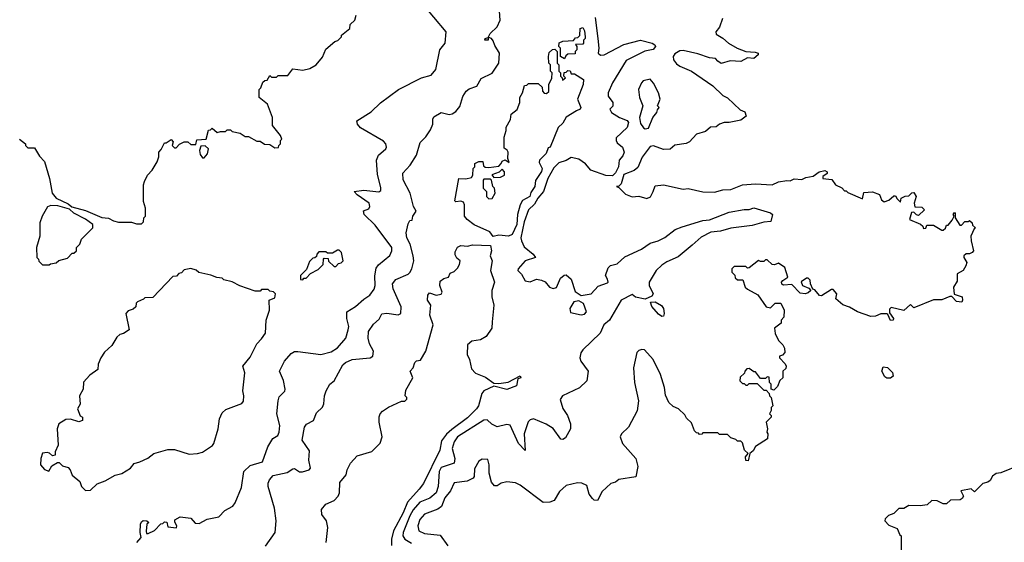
# Model space of a CAD drawing. Extents: x 2210602 to 2357277, y 510288 to 673808.
# Tile 311 of 464: x 2309775 to 2315755, y 608086 to 611258. Entities that reach past the tile are written whole.
import ezdxf

# ---------------------------------------------------------------- set-up
doc = ezdxf.new("R2010")
doc.units = 0

msp = doc.modelspace()

# ---------------------------------------------------------------- linework, layer by layer
at = {"layer": '0CON05XD'}
for points in [[(2311267.9, 608062.1), (2311327.5, 608145), (2311334, 608215), (2311322.7, 608292.7), (2311284.4, 608425), (2311284, 608445), (2311292.5, 608465), (2311315, 608490.5), (2311400.6, 608509.4), (2311435, 608531.2), (2311445, 608533.8), (2311475, 608513.3), (2311493.6, 608513.6), (2311533.6, 608526.4), (2311542.5, 608535), (2311531.2, 608585), (2311535, 608640), (2311491.2, 608705), (2311504.4, 608785.6), (2311517.7, 608802.3), (2311560, 608825), (2311577.7, 608872.3), (2311613.6, 608906.4), (2311623, 608927), (2311626, 608975), (2311636, 609005), (2311658.8, 609045), (2311685, 609066.7), (2311737.3, 609162.7), (2311755, 609178), (2311794.4, 609195.6), (2311905, 609206), (2311920, 609215), (2311923.8, 609245), (2311899.3, 609290.7), (2311892, 609325), (2311893.8, 609365), (2311925, 609410), (2311958.8, 609441.2), (2311975, 609472.5), (2312005, 609476.7), (2312075, 609466.7), (2312090, 609475), (2312092, 609515), (2312044.4, 609625), (2312039.2, 609655), (2312059.1, 609680.9), (2312135, 609714.2), (2312145, 609724), (2312157.5, 609745), (2312168.8, 609795), (2312165.8, 609825), (2312146, 609895), (2312126.2, 609935), (2312123.3, 609965), (2312135, 610020), (2312145, 610040), (2312158.3, 610041.7), (2312162.5, 610065), (2312182.5, 610095), (2312166.7, 610125), (2312147.8, 610205), (2312105, 610286.7), (2312103.4, 610326.6), (2312146.9, 610375), (2312186.4, 610435), (2312207.3, 610512.7), (2312242.2, 610547.8), (2312270.3, 610589.7), (2312284, 610625), (2312284.2, 610655), (2312290.9, 610669.1), (2312335, 610695.6), (2312383.2, 610683.2), (2312402.8, 610687.2), (2312425, 610700), (2312449.6, 610730.4), (2312467.3, 610792.7), (2312487.1, 610825), (2312505, 610839.4), (2312551.2, 610855), (2312578.3, 610901.7), (2312645.6, 610934.4), (2312686, 610995), (2312688.6, 611055), (2312660.9, 611100.9), (2312650.7, 611130.7), (2312640, 611145), (2312625, 611150), (2312620, 611150), (2312620, 611135), (2312600, 611135), (2312602.5, 611145), (2312620, 611150), (2312633.3, 611175), (2312675.5, 611214.5), (2312692.9, 611255), (2312683.5, 611395)], [(2311425, 609232), (2311445, 609244), (2311465, 609244.2), (2311605, 609226), (2311667.1, 609242.9), (2311705, 609267.1), (2311755.4, 609324.6), (2311771.1, 609375), (2311774.4, 609395), (2311761.5, 609445), (2311761.4, 609485), (2311815, 609516.5), (2311865, 609561.5), (2311901.4, 609585), (2311927.6, 609622.4), (2311934.5, 609645), (2311933.2, 609703.2), (2311940.3, 609749.7), (2311955, 609769.1), (2312023, 609827), (2312035.8, 609855), (2312035.8, 609875), (2311935, 610010.8), (2311866.7, 610075), (2311863, 610097), (2311895, 610110), (2311902, 610125), (2311898.6, 610145), (2311826, 610195), (2311807.5, 610215), (2311865, 610222.9), (2311956.4, 610213.6), (2311968.3, 610221.7), (2311969.5, 610239.5), (2311947.9, 610317.9), (2311942.9, 610405), (2311954.4, 610435.6), (2311998.8, 610475), (2312003.8, 610485), (2311999.2, 610505), (2311985, 610520), (2311845, 610602.5), (2311827.5, 610625), (2311823.3, 610645), (2311910.7, 610699.3), (2311966.1, 610753.9), (2312075.9, 610834.1), (2312215, 610906.2), (2312275, 610921.2), (2312302, 610955), (2312326.7, 611075), (2312360, 611115), (2312366.2, 611185), (2312215, 611363.3)], [(2309773.6, 610533.6), (2309810, 610505), (2309810, 610495), (2309825, 610480), (2309865, 610480), (2309895, 610430), (2309927, 610397), (2309957.5, 610295), (2309972.5, 610205), (2309997.5, 610175), (2310070.7, 610140.7), (2310093, 610123), (2310175, 610100), (2310275, 610057.5), (2310315, 610052.5), (2310345, 610037.5), (2310375, 610030), (2310455, 610030), (2310485, 610020), (2310515, 610020), (2310528.3, 610031.7), (2310530, 610055), (2310540, 610065), (2310540, 610115), (2310527.5, 610155), (2310527.5, 610255), (2310532.5, 610275), (2310552.5, 610315), (2310580, 610345), (2310610, 610395), (2310620, 610425), (2310620, 610455), (2310635, 610470), (2310655, 610510), (2310665, 610510), (2310695, 610530), (2310707, 610517), (2310702.5, 610495), (2310715, 610480), (2310725, 610480), (2310747, 610503), (2310775, 610517.5), (2310797, 610517), (2310815, 610500), (2310845, 610500), (2310851.7, 610528.3), (2310907.5, 610532.5), (2310921.7, 610588.3), (2310935, 610590), (2310945, 610600), (2310975, 610572.5), (2310995, 610580), (2311025, 610580), (2311035, 610590), (2311055, 610590), (2311065, 610580), (2311115, 610570), (2311145, 610550), (2311165, 610550), (2311215, 610520), (2311235, 610520), (2311263, 610503), (2311295, 610500), (2311325, 610480), (2311348.3, 610481.7), (2311350, 610495), (2311360, 610505), (2311360, 610525), (2311367.5, 610532.5), (2311360, 610555), (2311310, 610615), (2311310, 610665), (2311280, 610745), (2311230, 610785), (2311230, 610835), (2311240, 610845), (2311251.7, 610878.3), (2311265, 610890), (2311278.3, 610891.7), (2311295, 610920), (2311305, 610910), (2311335, 610910), (2311345, 610920), (2311405, 610920), (2311435, 610960), (2311495, 610952.5), (2311537, 610963), (2311576.4, 610983.6), (2311615, 611030), (2311635, 611080), (2311690, 611125), (2311708.3, 611131.7), (2311730, 611155), (2311730, 611165), (2311780, 611205), (2311781.7, 611228.3), (2311810, 611255), (2311820, 611285)], [(2313270.6, 611270.6), (2313286.4, 611143.6), (2313292.7, 611085), (2313288.6, 611055), (2313302.4, 611042.4), (2313325, 611045.5), (2313445, 611106.7), (2313545, 611133.5), (2313616.7, 611116.7), (2313633.8, 611105), (2313636, 611095), (2313623.4, 611076.6), (2313572.2, 611067.8), (2313458.7, 611011.3), (2313375.6, 610875), (2313350, 610815), (2313348.8, 610795), (2313378.8, 610755), (2313377, 610733), (2313360, 610715), (2313370, 610695), (2313418, 610665), (2313465, 610647.3), (2313473.3, 610635), (2313465, 610603.8), (2313398.3, 610541.7), (2313397.5, 610525), (2313405, 610510), (2313437.5, 610485), (2313446.2, 610455), (2313438.3, 610431.7), (2313416.2, 610405), (2313411.4, 610365), (2313395, 610328), (2313375, 610311.1), (2313335, 610313.1), (2313244.3, 610345), (2313212.6, 610382.6), (2313171.9, 610411.9), (2313125, 610421.1), (2313095, 610402.7), (2313049.8, 610390.2), (2313020.3, 610359.7), (2312982.6, 610295), (2312956.9, 610215), (2312921.4, 610175), (2312901.1, 610138.9), (2312864.7, 610105), (2312838.4, 610031.6), (2312819.6, 609935), (2312822.8, 609915), (2312839.2, 609879.2), (2312894, 609835), (2312907.5, 609815), (2312845, 609793.8), (2312802.5, 609745), (2312801.2, 609735), (2312822.5, 609712.5), (2312845, 609673.8), (2312875, 609666.7), (2312915, 609682.5), (2312945, 609677.5), (2312966.4, 609666.4), (2312994.2, 609634.2), (2313015, 609626), (2313036.6, 609633.4), (2313060.5, 609689.5), (2313082, 609708), (2313095, 609708.8), (2313125, 609683.3), (2313148.3, 609608.3), (2313185, 609583.3), (2313246.2, 609593.8), (2313289.3, 609640.7), (2313345, 609660), (2313350, 609665), (2313346.4, 609683.6), (2313333.8, 609705), (2313348.8, 609751.2), (2313363, 609767), (2313405, 609775.6), (2313451.7, 609818.3), (2313552.9, 609865), (2313605, 609900.9), (2313653.3, 609915), (2313694.5, 609935.5), (2313756.3, 609983.7), (2313799.4, 610000.6), (2313925, 610038.9), (2313965, 610042.5), (2314085, 610089.4), (2314175, 610105.7), (2314205, 610105.7), (2314235, 610115.6), (2314335.8, 610085.8), (2314347.5, 610075), (2314337, 610033), (2314295, 610030), (2314225, 610008), (2314095, 609993.5), (2314032.5, 609975), (2313972.3, 609967.7), (2313915, 609937.9), (2313860.5, 609889.5)], [(2314042.9, 611265), (2314026.2, 611213.8), (2314002.5, 611185), (2314005, 611170), (2314045, 611146.2), (2314080, 611115), (2314132.5, 611085), (2314185, 611066), (2314241.7, 611061.7), (2314260, 611055), (2314260, 611045), (2314235, 611023.3), (2314195, 611026), (2314155, 611004), (2314091.2, 611008.8), (2314035, 610992), (2314015.9, 611005.9), (2314001.7, 611021.7), (2313965, 611026.2), (2313895, 611050.8), (2313805, 611072), (2313785, 611069.2), (2313755, 611051.4), (2313743.8, 611035), (2313746.7, 611015), (2313765, 610990), (2313785, 610976.2), (2313855, 610946.7), (2313985, 610856.7), (2314045, 610797.5), (2314075, 610783.3), (2314151.7, 610711.7), (2314179.3, 610699.3), (2314187, 610673), (2314155, 610647.5), (2314085, 610633.3), (2314055, 610633.3), (2314026.4, 610623.6), (2314005, 610607.5), (2313970, 610605), (2313940.7, 610579.3), (2313885, 610562.5), (2313843.6, 610516.4), (2313823, 610507), (2313753.6, 610496.4), (2313727, 610473), (2313685, 610470), (2313625, 610492.5), (2313605, 610487.5), (2313555, 610423.8), (2313530, 610360), (2313507.7, 610342.3), (2313445, 610318.1), (2313428.6, 610261.4), (2313415, 610247.5), (2313400, 610245), (2313415, 610240), (2313455, 610200), (2313495, 610183.8), (2313535, 610186.7), (2313585, 610173.8), (2313607, 610183), (2313623.3, 610215), (2313635, 610250), (2313685, 610256.7), (2313805, 610230), (2313835, 610232.5), (2313925, 610213.8), (2313995, 610211.2), (2314045, 610226.2), (2314095, 610227.5), (2314165, 610256.7), (2314245, 610261.2), (2314345, 610256.7), (2314385, 610273.3), (2314435, 610282.5), (2314455, 610280), (2314478.3, 610291.7), (2314525, 610287.5), (2314550.7, 610299.3), (2314595, 610307.5), (2314630, 610335), (2314665, 610342.5), (2314680, 610335), (2314680, 610325), (2314653.3, 610306.7), (2314653.6, 610293.6), (2314708.3, 610288.3), (2314730, 610255), (2314768.3, 610238.3), (2314785, 610220), (2314795, 610220), (2314805, 610210), (2314895, 610170), (2314901.7, 610208.3), (2314955, 610212.5), (2314996.4, 610196.4), (2315010, 610165), (2315025, 610152.5), (2315055, 610162.5), (2315085, 610190), (2315095, 610190), (2315105, 610170), (2315125, 610150), (2315130, 610175), (2315153, 610187), (2315175, 610190), (2315193, 610207), (2315205, 610210), (2315220, 610185), (2315207.5, 610145), (2315211.7, 610121.7), (2315255, 610120), (2315270, 610105), (2315235, 610070), (2315223, 610073), (2315205, 610090), (2315191.7, 610088.3), (2315180, 610045), (2315247, 610017), (2315260, 610005), (2315265, 609990), (2315278.3, 609991.7), (2315285, 610010), (2315325, 610010), (2315375, 609980), (2315385, 609980), (2315398.3, 609991.7), (2315405, 610010), (2315415, 610010), (2315438.3, 610041.7), (2315450, 610065), (2315443.9, 610076.1), (2315453, 610087), (2315457.5, 610085), (2315457.5, 610055), (2315485, 610010), (2315495, 610010), (2315515, 610032.5), (2315537.5, 610032.5), (2315545, 610040), (2315560, 610025), (2315561.7, 610011.7), (2315580, 609995), (2315571.7, 609988.3), (2315552.5, 609945), (2315553.3, 609915), (2315567.5, 609855), (2315560, 609845), (2315545, 609837.5), (2315523, 609837), (2315510, 609825), (2315510, 609815), (2315527.5, 609785), (2315522.5, 609765), (2315505, 609736.7), (2315470, 609715), (2315469.3, 609670.7), (2315447.5, 609635), (2315451.7, 609591.7), (2315500, 609575), (2315502.5, 609555), (2315497, 609543), (2315465, 609546.7), (2315437.5, 609577.5), (2315425, 609577.5), (2315375, 609556.7), (2315325, 609556.7), (2315205, 609510), (2315185, 609530), (2315145, 609492.5), (2315068.3, 609511.7), (2315058.3, 609501.7), (2315058.3, 609478.3), (2315082.5, 609445), (2315080, 609435), (2315065, 609432.5), (2315048.3, 609468.3), (2315041.7, 609471.7), (2315005, 609473.3), (2314972.3, 609457.7), (2314945, 609456), (2314864.1, 609484.1), (2314815, 609513.3), (2314775, 609527.5), (2314733, 609563), (2314737.5, 609595), (2314715, 609620), (2314705, 609620), (2314645, 609582.5), (2314633, 609583), (2314605, 609617.5), (2314591.7, 609621.7), (2314577.5, 609655), (2314576.4, 609676.4), (2314565, 609690), (2314555, 609690), (2314522.5, 609667.5), (2314530, 609645), (2314568.3, 609628.3), (2314580, 609615), (2314565, 609600), (2314545, 609593.3), (2314515, 609597.5), (2314465, 609650), (2314415, 609647.5), (2314405, 609652.5), (2314402.5, 609665), (2314410, 609675), (2314440, 609695), (2314423, 609753), (2314385, 609780), (2314359.3, 609770.7), (2314345, 609772.5), (2314315, 609800), (2314305, 609800), (2314295, 609790), (2314275, 609790), (2314263, 609797), (2314205, 609752.5), (2314195, 609750), (2314185, 609760), (2314115, 609760), (2314100, 609745), (2314100, 609725), (2314118.3, 609708.3), (2314121.7, 609691.7), (2314135, 609680), (2314168.3, 609678.3), (2314182.5, 609635), (2314195, 609622.5), (2314258.3, 609588.3), (2314310, 609515), (2314335, 609510), (2314363, 609537), (2314398.3, 609538.3), (2314417.5, 609495), (2314417, 609453), (2314400, 609435), (2314400, 609415), (2314360, 609385), (2314363, 609353), (2314385, 609310), (2314410, 609285), (2314420, 609265), (2314421.7, 609238.3), (2314408.3, 609221.7), (2314390, 609215), (2314390, 609205), (2314425, 609170), (2314430, 609155), (2314428.3, 609141.7), (2314410, 609125), (2314410, 609085), (2314391.7, 609068.3), (2314378.3, 609031.7), (2314355, 609010), (2314340, 609015), (2314340, 609045), (2314330, 609055), (2314328.3, 609088.3), (2314315, 609090), (2314305, 609080), (2314275, 609080), (2314245, 609120), (2314235, 609120), (2314205, 609140), (2314191.7, 609138.3), (2314180, 609125), (2314178.3, 609111.7), (2314151.7, 609088.3), (2314150, 609065), (2314165, 609050), (2314175, 609050), (2314185, 609040), (2314195, 609040), (2314205, 609050), (2314255, 609050), (2314295, 609010), (2314308.3, 609008.3), (2314328.3, 608988.3), (2314330, 608975), (2314340, 608965), (2314350, 608915), (2314340, 608905), (2314340, 608885), (2314330, 608865), (2314340, 608855), (2314340, 608845), (2314310, 608815), (2314317.5, 608775), (2314312.5, 608755), (2314320, 608745), (2314317, 608713), (2314243.6, 608666.4), (2314229.3, 608640.7), (2314210, 608625), (2314199.3, 608580.7), (2314185, 608582.5), (2314183.8, 608605), (2314200, 608625), (2314176.7, 608645), (2314165, 608690), (2314155, 608700), (2314135, 608700), (2314125, 608710), (2314095, 608720), (2314075, 608740), (2314025, 608740), (2314015, 608750), (2313925, 608750), (2313918.3, 608741.7), (2313905, 608740), (2313898.3, 608748.3), (2313885, 608750), (2313873, 608763), (2313855, 608810), (2313825, 608840), (2313815, 608860), (2313776.4, 608896.4), (2313745, 608910), (2313717.5, 608935), (2313698.3, 608978.3), (2313692.5, 609025), (2313666.7, 609105), (2313622.5, 609195), (2313570, 609255), (2313553, 609257), (2313535, 609250), (2313523, 609237), (2313503.3, 609145), (2313510, 609055), (2313533.3, 608945), (2313526.1, 608883.9), (2313472.5, 608785), (2313430, 608745), (2313422.5, 608725), (2313437.5, 608685), (2313517.5, 608595), (2313530, 608545), (2313517, 608483), (2313415, 608466.2), (2313395, 608450), (2313365, 608443.3), (2313313.3, 608395), (2313285, 608340), (2313265, 608341.2), (2313255, 608351.2), (2313235, 608377.5), (2313220.5, 608430.5), (2313190, 608445), (2313164.2, 608445.8), (2313095, 608430), (2313053.3, 608395), (2313020.7, 608339.3), (2312995, 608330), (2312955, 608327.5), (2312815, 608432.5), (2312786.4, 608446.4), (2312735, 608453.3), (2312700, 608445), (2312675, 608427.5), (2312658.3, 608428.3), (2312640.7, 608450.7), (2312627.5, 608505), (2312627.5, 608555), (2312618.3, 608588.3), (2312585, 608590), (2312565, 608577.5), (2312538.3, 608531.7), (2312536.2, 608485), (2312530, 608475), (2312492.2, 608457.8), (2312415, 608446), (2312391.2, 608398.8), (2312358.2, 608355), (2312337.6, 608302.4), (2312315, 608286.9), (2312235, 608256.4), (2312205, 608224), (2312192.7, 608185), (2312198.8, 608155), (2312235, 608138.1), (2312328.3, 608128.3), (2312375.7, 608065)], [(2313085, 611020), (2313060, 611035), (2313060, 611085), (2313050, 611095), (2313051.7, 611118.3), (2313075, 611127.5), (2313138.3, 611131.7), (2313151.7, 611148.3), (2313165, 611150), (2313178.3, 611161.7), (2313180, 611205), (2313195, 611210), (2313205, 611190), (2313210, 611155), (2313210, 611145), (2313200, 611135), (2313200, 611115), (2313195, 611110), (2313151.7, 611108.3), (2313160, 611095), (2313160, 611075), (2313150, 611065), (2313148.3, 611051.7), (2313105, 611050), (2313091.7, 611038.3), (2313085, 611020)], [(2312651.4, 609941.4), (2312630.9, 609970.9), (2312535, 610012), (2312493.3, 610045), (2312477.5, 610065), (2312477.5, 610135), (2312470, 610150), (2312455, 610157.5), (2312425, 610153.3), (2312418.3, 610158.3), (2312442.5, 610295), (2312485, 610292.5), (2312520, 610300), (2312527.5, 610315), (2312530, 610355), (2312540, 610365), (2312540, 610385), (2312563, 610397), (2312588.3, 610398.3), (2312591.7, 610371.7), (2312602.5, 610362.5), (2312625, 610360), (2312685, 610370), (2312700, 610385), (2312705, 610400), (2312723, 610407), (2312748.3, 610391.7), (2312740, 610415), (2312742.5, 610455), (2312736.4, 610466.4), (2312718.3, 610478.3), (2312717.5, 610545), (2312730, 610585), (2312730, 610605), (2312757, 610653), (2312760, 610685), (2312797, 610713), (2312812.5, 610755), (2312813.6, 610786.4), (2312830, 610815), (2312841.7, 610858.3), (2312855, 610860), (2312865, 610870), (2312925, 610870), (2312948.3, 610848.3), (2312950, 610825), (2312961.7, 610811.7), (2312975, 610810), (2312988.3, 610821.7), (2312990, 610865), (2313007, 610903), (2313010, 610935), (2313000, 610945), (2313000, 610985), (2312990, 610995), (2312987.5, 611035), (2312991.7, 611058.3), (2313011.7, 611078.3), (2313025, 611080), (2313040, 611065), (2313040, 610995), (2313050, 610985), (2313050, 610945), (2313060, 610935), (2313060, 610915), (2313070, 610905), (2313071.7, 610891.7), (2313090, 610905), (2313080, 610915), (2313081.7, 610938.3), (2313095, 610940), (2313105, 610950), (2313118.3, 610948.3), (2313125, 610930), (2313145, 610930), (2313200, 610895), (2313196.7, 610865), (2313163.3, 610775), (2313183.8, 610725), (2313180, 610715), (2313157.5, 610705), (2313094, 610666), (2313075, 610630), (2313045.8, 610604.2), (2312997.5, 610485), (2312985, 610480), (2312972.5, 610445), (2312932.5, 610405), (2312930.7, 610390.7), (2312948, 610355), (2312945, 610337.5), (2312907.5, 610282.5), (2312903.8, 610245), (2312880.8, 610209.2), (2312873.3, 610185), (2312830, 610160), (2312815.7, 610134.3), (2312798.6, 610075), (2312794.2, 610015), (2312765.6, 609955), (2312745, 609943.3), (2312685, 609950.6), (2312651.4, 609941.4)], [(2313575, 610596.7), (2313595, 610600), (2313620, 610665), (2313645.8, 610694.2), (2313648.3, 610711.7), (2313660, 610725), (2313650, 610735), (2313666.2, 610775), (2313656.2, 610815), (2313625, 610873.3), (2313605, 610897.5), (2313562.5, 610887.5), (2313551.2, 610875), (2313533.9, 610833.9), (2313538.8, 610785), (2313560, 610735), (2313540.8, 610665), (2313545, 610627.5), (2313565, 610601.2), (2313575, 610596.7)], [(2310895, 610420), (2310916.7, 610443.3), (2310922.5, 610475), (2310901.7, 610491.7), (2310875, 610490), (2310867.5, 610465), (2310870.7, 610440.7), (2310885, 610420), (2310895, 610420)], [(2312655, 610300), (2312695, 610302.5), (2312720, 610315), (2312720, 610335), (2312705, 610350), (2312687, 610333), (2312643, 610317), (2312655, 610300)], [(2312625, 610170), (2312645, 610172.5), (2312662.5, 610205), (2312660, 610235), (2312650, 610245), (2312640, 610285), (2312635, 610290), (2312595, 610290), (2312590, 610285), (2312590, 610235), (2312610, 610215), (2312610, 610185), (2312625, 610170)], [(2309955, 609770), (2309963, 609777), (2309997, 609783), (2310013, 609797), (2310065, 609810), (2310095, 609840), (2310105, 609840), (2310120, 609855), (2310120, 609875), (2310140, 609895), (2310150, 609925), (2310220, 609995), (2310220, 610015), (2310175, 610048), (2310105, 610083.8), (2310078.8, 610108.8), (2310007.7, 610127.7), (2309965, 610130), (2309945, 610122.5), (2309912.5, 610065), (2309897.5, 610025), (2309897.5, 609945), (2309877.5, 609875), (2309880, 609815), (2309890, 609805), (2309891.7, 609791.7), (2309915, 609770), (2309955, 609770)], [(2311495, 609680), (2311501.7, 609688.3), (2311515, 609690), (2311541.7, 609718.3), (2311588.3, 609741.7), (2311618.3, 609771.7), (2311620, 609805), (2311625, 609810), (2311648.3, 609808.3), (2311651.7, 609791.7), (2311685, 609760), (2311695, 609760), (2311711.7, 609778.3), (2311728.3, 609781.7), (2311740, 609795), (2311730, 609845), (2311715, 609860), (2311705, 609860), (2311675, 609840), (2311645, 609840), (2311635, 609850), (2311591.7, 609848.3), (2311580, 609835), (2311578.3, 609821.7), (2311568.3, 609811.7), (2311555, 609810), (2311535, 609790), (2311518.3, 609741.7), (2311480, 609705), (2311481.7, 609681.7), (2311495, 609680)], [(2311636.9, 608085), (2311647.1, 608175), (2311638, 608215), (2311610, 608255), (2311608.8, 608285), (2311635, 608316.7), (2311685, 608338.8), (2311709.2, 608365), (2311718.6, 608385), (2311720.7, 608449.3), (2311758.8, 608495), (2311764.2, 608525.8), (2311784.5, 608565.5), (2311825, 608611.2), (2311915, 608636.7), (2311965, 608687.5), (2311977.1, 608725), (2311959.2, 608815), (2311958.3, 608848.3), (2311964.2, 608865.8), (2311978.8, 608881.2), (2312015, 608906.7), (2312095, 608942.5), (2312115, 608943.3), (2312126.7, 608955), (2312126.7, 608965), (2312117.5, 608975), (2312120.7, 609009.3), (2312162.5, 609085), (2312147.5, 609125), (2312166.1, 609143.9), (2312175, 609177.5), (2312185, 609186.7), (2312209.3, 609190.7), (2312241.2, 609245), (2312286.2, 609405), (2312266.7, 609465), (2312273.3, 609525), (2312252.5, 609555), (2312253.3, 609585), (2312265, 609600), (2312305, 609585.8), (2312335, 609591.2), (2312342, 609605), (2312326.2, 609645), (2312329.3, 609670.7), (2312352.3, 609687.7), (2312380, 609695), (2312390, 609720), (2312415, 609730), (2312435, 609750), (2312447, 609773), (2312450, 609795), (2312430.7, 609810.7), (2312420.7, 609830.7), (2312420.7, 609849.3), (2312433.6, 609876.4), (2312455, 609886.7), (2312495, 609882.5), (2312525, 609892.5), (2312635, 609887.5), (2312640, 609855), (2312633.3, 609825), (2312645.6, 609795), (2312635.8, 609735), (2312660, 609665), (2312643.3, 609615), (2312643.3, 609575), (2312654.2, 609525), (2312644.4, 609425), (2312643.1, 609385), (2312609.2, 609335), (2312575, 609315.7), (2312522.3, 609307.7), (2312496.1, 609283.9), (2312493.3, 609225), (2312506.7, 609195), (2312519.3, 609139.3), (2312543.1, 609113.1), (2312605, 609088.1), (2312655, 609052.5), (2312685, 609050), (2312742.7, 609057.3), (2312815, 609096.7), (2312820, 609085), (2312801.7, 609078.3), (2312792.5, 609035), (2312735, 609013.8), (2312655, 609033.8), (2312594.5, 609005.5), (2312581.8, 608988.2), (2312561.4, 608915), (2312549.2, 608895), (2312495, 608840.6), (2312399.2, 608770.8), (2312368.2, 608741.8), (2312338.2, 608701.8), (2312326.5, 608645), (2312227.2, 608442.8), (2312201.3, 608408.7), (2312131.2, 608328.8), (2312105, 608264.4), (2312045.4, 608155), (2312033.6, 608105), (2312034.1, 608065.9)], [(2313860.5, 609889.5), (2313775, 609818.5), (2313705, 609787.5), (2313675, 609768.6), (2313640.6, 609735), (2313598.6, 609665), (2313599.4, 609645), (2313623.8, 609595), (2313615, 609580), (2313575, 609561.2), (2313515, 609573.1), (2313495, 609590), (2313428.8, 609555), (2313356.7, 609433.3), (2313323.8, 609405), (2313300, 609355), (2313195.9, 609254.1), (2313183.8, 609235), (2313176.7, 609205), (2313183.3, 609185), (2313227.5, 609125), (2313220, 609065), (2313175, 609023.8), (2313072.5, 608975), (2313057, 608953), (2313075, 608897.5), (2313102.9, 608855), (2313120.6, 608805), (2313120, 608775), (2313089.6, 608720.4), (2313075, 608709.4), (2313062.4, 608712.4), (2313015, 608777.1), (2312972.5, 608802.5), (2312895.9, 608835.9), (2312875, 608828.8), (2312863.2, 608816.8), (2312838.9, 608745), (2312845, 608643.3), (2312804.5, 608685), (2312755, 608796.2), (2312735, 608801.4), (2312675, 608786), (2312643.2, 608803.2), (2312615, 608830), (2312595, 608827.1), (2312434.6, 608725), (2312413.8, 608695), (2312402.5, 608655), (2312418.9, 608595), (2312415, 608566.7), (2312335, 608540.6), (2312322.3, 608515), (2312317.2, 608425), (2312304.5, 608385), (2312267.3, 608352.7), (2312205, 608329.6), (2312165, 608282.2), (2312145, 608245.6), (2312104.1, 608145), (2312101.8, 608125), (2312113.9, 608103.9), (2312155, 608081.1)], [(2310175, 608400), (2310205, 608402.5), (2310245, 608441.2), (2310295, 608458.8), (2310356.1, 608493.9), (2310395.7, 608504.3), (2310447.5, 608535), (2310470, 608565), (2310505, 608573.3), (2310553.6, 608596.4), (2310590, 608625), (2310675, 608648.8), (2310715, 608648.8), (2310805, 608621.2), (2310855.9, 608624.1), (2310885, 608633.3), (2310946.1, 608673.9), (2310953.6, 608686.4), (2310981.2, 608775), (2310988.8, 608835), (2311005, 608872.5), (2311028.3, 608891.7), (2311125, 608927.5), (2311135, 608942.5), (2311136.7, 608975), (2311130, 609005), (2311142.5, 609115), (2311130, 609155), (2311175, 609210), (2311215, 609290), (2311245, 609320), (2311267.5, 609355), (2311272.5, 609435), (2311292.5, 609495), (2311290, 609555), (2311325, 609570), (2311330, 609595), (2311317, 609607), (2311295, 609610), (2311285, 609620), (2311245, 609620), (2311235, 609610), (2311205, 609610), (2311113, 609643), (2311065, 609667.5), (2311015, 609680), (2311005, 609690), (2310973, 609693), (2310937, 609707), (2310863, 609723), (2310847, 609737), (2310815, 609747.5), (2310775, 609740), (2310758.3, 609721.7), (2310741.7, 609718.3), (2310728.3, 609701.7), (2310705, 609700), (2310585, 609572.5), (2310535, 609570), (2310528.3, 609561.7), (2310490, 609545), (2310483, 609537), (2310480, 609515), (2310465, 609500), (2310435, 609490), (2310420, 609475), (2310440, 609375), (2310405, 609352.5), (2310383, 609347), (2310365, 609330), (2310335, 609280), (2310290.7, 609239.3), (2310267.5, 609205), (2310253, 609167), (2310250, 609135), (2310200.5, 609099.5), (2310162.3, 609057.7), (2310160, 609015), (2310138.8, 608975), (2310142.5, 608925), (2310127.5, 608895), (2310143.3, 608853.3), (2310157.5, 608845), (2310156.7, 608825), (2310135, 608817.5), (2310085, 608833.8), (2310055, 608831.2), (2310013.3, 608805), (2310003.8, 608775), (2310010, 608675), (2309990, 608635), (2309990, 608615), (2309975, 608610), (2309957, 608627), (2309941.7, 608631.7), (2309915, 608627.5), (2309903.3, 608595), (2309902.5, 608555), (2309927, 608527), (2309951.7, 608518.3), (2309970.7, 608549.3), (2310005, 608570), (2310015, 608570), (2310035, 608550), (2310069.3, 608539.3), (2310082.5, 608525), (2310093.9, 608493.9), (2310140, 608455), (2310150, 608425), (2310175, 608400)], [(2313185, 609466.2), (2313205, 609470), (2313217.5, 609485), (2313200, 609535), (2313171.2, 609551.2), (2313140, 609545), (2313116, 609505), (2313120.5, 609480.5), (2313185, 609466.2)], [(2313675, 609456.2), (2313655, 609470), (2313615, 609516.2), (2313607, 609543), (2313635, 609546), (2313673.7, 609523.7), (2313685.8, 609505), (2313690, 609475), (2313685, 609457.5), (2313675, 609456.2)], [(2310486.7, 608085), (2310512.5, 608115), (2310506.7, 608145), (2310510, 608195), (2310515, 608210), (2310525, 608217.5), (2310547, 608217), (2310560, 608205), (2310547.5, 608195), (2310543, 608153), (2310545, 608140), (2310555, 608140), (2310595, 608157.5), (2310631.7, 608198.3), (2310645, 608200), (2310655, 608210), (2310668.3, 608208.3), (2310675, 608180), (2310727, 608173), (2310730, 608185), (2310718.3, 608208.3), (2310718.3, 608221.7), (2310750.7, 608239.3), (2310815, 608232.5), (2310841.7, 608201.7), (2310865, 608200), (2310915, 608226.7), (2310985, 608240), (2311020.7, 608279.3), (2311070, 608305), (2311084.2, 608325.8), (2311122.4, 608417.6), (2311136.1, 608515), (2311175, 608551.5), (2311250, 608575), (2311283.3, 608665), (2311312.5, 608715), (2311343.3, 608735), (2311352, 608755), (2311355.7, 608795), (2311337.5, 608865), (2311345.7, 608945), (2311351.7, 608968.3), (2311385, 609003.8), (2311387.5, 609015), (2311378.3, 609068.3), (2311354, 609125), (2311383.8, 609185), (2311425, 609232)], [(2315042.5, 609082.5), (2315030.6, 609090.6), (2315010.8, 609125), (2315020, 609150), (2315045, 609147.5), (2315075.6, 609115.6), (2315081.2, 609095), (2315065, 609082.9), (2315042.5, 609082.5)], [(2315853.6, 608556.4), (2315735, 608507.5), (2315705, 608502.5), (2315683.8, 608486.2), (2315669.5, 608460.5), (2315655, 608450), (2315625, 608442.5), (2315575, 608392.5), (2315555, 608410), (2315491.7, 608398.3), (2315507.5, 608365), (2315499.3, 608350.7), (2315486.4, 608343.6), (2315428.3, 608341.7), (2315405, 608320), (2315385, 608320), (2315347, 608337), (2315315, 608340), (2315287, 608313), (2315245, 608307.5), (2315175, 608310), (2315145, 608290), (2315115, 608290), (2315085, 608260), (2315051.7, 608248.3), (2315031.7, 608228.3), (2315030, 608215), (2315055, 608190), (2315105, 608170), (2315121.7, 608131.7), (2315130, 608125), (2315130, 607995)]]:
    msp.add_lwpolyline(points, dxfattribs=at)

doc.saveas('drawing.dxf')
